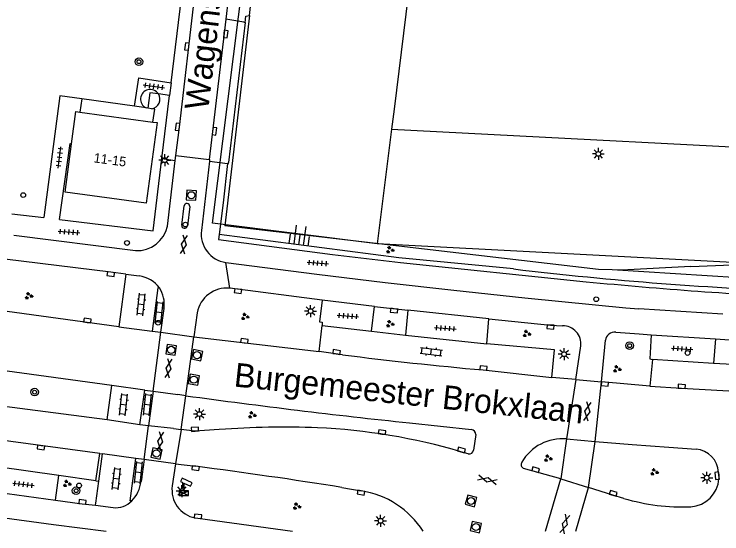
# Model space of a CAD drawing. Extents: x 132998 to 136004, y 396998 to 398512.
# Drawn here: x 134305.8 to 134379.9, y 396999.7 to 397054.2 of the extents above; entities that cross this region are included whole.
import ezdxf

# ---------------------------------------------------------------- set-up
doc = ezdxf.new("R2010")
doc.units = 0
for name, color, linetype in [('gg-afsc-hekwerk', 7, 'Continuous'), ('gg-anno-huisnummerreeks BGT', 7, 'Continuous'), ('gg-anno-openbare ruimte label', 7, 'Continuous'), ('gg-bbg-hoofdgebouw', 7, 'Continuous'), ('gg-bbg-luifel en loopbrug', 7, 'Continuous'), ('gg-bbg-toegangstrap', 7, 'Continuous'), ('gg-knt-BGT kruinlijn', 7, 'Continuous'), ('gg-knt-bovenkant onderkant talud', 7, 'Continuous'), ('gg-knt-verharding', 7, 'Continuous'), ('gg-knt-verharding nz', 7, 'Continuous'), ('gt-bbg-plantopografie pand', 7, 'Continuous'), ('gt-bbg-plantopografie tussenscheiding', 7, 'Continuous'), ('gt-grn-weggrens', 7, 'Continuous'), ('gt-symb-boom', 7, 'Continuous'), ('gt-symb-camera', 7, 'Continuous'), ('gt-symb-gesloten verharding', 7, 'Continuous'), ('gt-symb-groenvak', 7, 'Continuous'), ('gt-symb-kast', 7, 'Continuous'), ('gt-symb-klinker verharding', 7, 'Continuous'), ('gt-symb-kolk', 7, 'Continuous'), ('gt-symb-lichtmast', 7, 'Continuous'), ('gt-symb-rioolschacht', 7, 'Continuous'), ('gt-symb-talud symbool', 7, 'Continuous'), ('gt-symb-tegel verharding', 7, 'Continuous'), ('gt-symb-verkeersbordpaal', 7, 'Continuous'), ('gt-symb-vlaggenmast', 7, 'Continuous')]:
    doc.layers.add(name, color=color, linetype=linetype)

# ---------------------------------------------------------------- blocks, each defined once
blk = doc.blocks.new('gt0-LMAST')
at = {"layer": 'gt-symb-lichtmast'}
for p, q in [((-0.182, 0.173), (-0.447, 0.438)), ((-0.005, 0.246), (-0.005, 0.621)), ((0.172, 0.173), (0.437, 0.438)), ((-0.255, -0.004), (-0.63, -0.004)), ((-0.182, -0.181), (-0.447, -0.446)), ((-0.005, -0.254), (-0.005, -0.629)), ((0.437, -0.446), (0.172, -0.181)), ((0.245, -0.004), (0.62, -0.004))]:
    blk.add_line(p, q, dxfattribs=at)
blk.add_circle((-0.005, -0.004), 0.25, dxfattribs=at)
blk = doc.blocks.new('gt0-KOLK')
at = {"layer": 'gt-symb-kolk'}
blk.add_lwpolyline([(0, 0), (0.375, 0), (0.375, 0.4), (-0.375, 0.4), (-0.375, 0), (0, 0)], dxfattribs=at)
blk = doc.blocks.new('gt0-VPAAL')
at = {"layer": 'gt-symb-verkeersbordpaal'}
blk.add_circle((0, 0), 0.25, dxfattribs=at)
blk = doc.blocks.new('gt0-TEG1')
at = {"layer": 'gt-symb-tegel verharding'}
for p, q in [((-1.125, 0), (1.125, 0)), ((-0.9, -0.25), (-0.9, 0.25)), ((-0.45, -0.25), (-0.45, 0.25)), ((0, -0.25), (0, 0.25)), ((0.45, -0.25), (0.45, 0.25)), ((0.9, -0.25), (0.9, 0.25))]:
    blk.add_line(p, q, dxfattribs=at)
blk = doc.blocks.new('gt0-GRVAK')
at = {"layer": 'gt-symb-groenvak'}
for p, q in [((-0.11, 0.189), (-0.228, 0.24)), ((-0.182, 0.153), (0.088, 0.153)), ((-0.091, 0.211), (-0.156, 0.322)), ((-0.047, 0.214), (-0.047, 0.393)), ((-0.004, 0.211), (0.061, 0.322)), ((0.015, 0.189), (0.133, 0.24)), ((0.262, -0.052), (0.197, 0.059)), ((0.305, -0.049), (0.305, 0.13)), ((0.349, -0.052), (0.414, 0.059)), ((-0.245, -0.228), (-0.363, -0.177)), ((-0.318, -0.264), (-0.047, -0.264)), ((-0.226, -0.206), (-0.291, -0.095)), ((-0.183, -0.203), (-0.183, -0.024)), ((-0.139, -0.206), (-0.074, -0.095)), ((-0.12, -0.228), (-0.002, -0.177)), ((0.243, -0.074), (0.125, -0.023)), ((0.17, -0.11), (0.441, -0.11)), ((0.368, -0.074), (0.486, -0.023))]:
    blk.add_line(p, q, dxfattribs=at)
blk = doc.blocks.new('gt0-TALUD_1')
at = {"layer": 'gt-symb-talud symbool'}
for p, q in [((-1, -1), (-1, 0)), ((-0.5, -2), (-0.5, 0)), ((0, -1), (0, 0)), ((0.5, -2), (0.5, 0)), ((1, -1), (1, 0))]:
    blk.add_line(p, q, dxfattribs=at)
blk = doc.blocks.new('gt0-KL1')
at = {"layer": 'gt-symb-klinker verharding'}
for p, q in [((-1.15, 0.3), (1.15, 0.3)), ((-1, -0.3), (-1, 0.3)), ((-0.5, 0.3), (-0.5, 0.45)), ((0, -0.3), (0, 0.3)), ((0.5, 0.3), (0.5, 0.45)), ((1, -0.3), (1, 0.3)), ((-1.15, -0.3), (1.15, -0.3)), ((-0.5, -0.45), (-0.5, -0.3)), ((0.5, -0.45), (0.5, -0.3))]:
    blk.add_line(p, q, dxfattribs=at)
blk = doc.blocks.new('gt0-BOOM')
at = {"layer": 'gt-symb-boom'}
for radius in [0.4, 0.2]:
    blk.add_circle((0, 0), radius, dxfattribs=at)
blk = doc.blocks.new('gt0-RS')
at = {"layer": 'gt-symb-rioolschacht'}
blk.add_lwpolyline([(-0.5, -0.5), (0.5, -0.5), (0.5, 0.5), (-0.5, 0.5)], close=True, dxfattribs=at)
blk.add_circle((0, 0), 0.375, dxfattribs=at)
blk = doc.blocks.new('gt0-VMAST')
at = {"layer": 'gt-symb-vlaggenmast'}
blk.add_circle((0, 0), 0.25, dxfattribs=at)
blk = doc.blocks.new('gt0-GESVH1')
at = {"layer": 'gt-symb-gesloten verharding'}
for p, q in [((-0.992, -0.261), (0.008, 0.239)), ((0.008, -0.261), (-0.992, 0.239)), ((0.008, 0.239), (1.008, -0.261)), ((1.008, 0.239), (0.008, -0.261))]:
    blk.add_line(p, q, dxfattribs=at)
blk = doc.blocks.new('gt0-KAST')
at = {"layer": 'gt-symb-kast'}
for p, q in [((-0.501, -0.249), (0.501, 0.249)), ((-0.501, 0.249), (0.501, -0.249))]:
    blk.add_line(p, q, dxfattribs=at)
blk.add_lwpolyline([(0.501, 0.249), (-0.501, 0.249), (-0.501, -0.249), (0.501, -0.249)], close=True, dxfattribs=at)
blk = doc.blocks.new('gt0-CAMERA')
at = {"layer": 'gt-symb-camera'}
for points in [[(0.067, 0.484), (0.753, 0.164), (0.916, 0.514), (-0.121, 0.999), (-0.284, 0.648), (-0.067, 0.547)], [(0.067, 0.484), (0.067, 0), (-0.067, 0), (-0.067, 0.547)]]:
    blk.add_lwpolyline(points, dxfattribs=at)

msp = doc.modelspace()

# ---------------------------------------------------------------- linework, layer by layer
at = {"layer": 'gg-afsc-hekwerk'}
for q in [(134331.14, 397060.362), (134327.852, 397031.999)]:
    msp.add_line((134330.445, 397054.052), q, dxfattribs=at)
for points in [[(134368.448, 397027.39), (134367.018, 397027.446), (134327.852, 397031.999)], [(134376.682, 397027.739), (134402.45, 397028.79), (134403.741, 397030.211)], [(134376.682, 397027.739), (134369.43, 397027.351), (134368.448, 397027.39)]]:
    msp.add_lwpolyline(points, dxfattribs=at)
at = {"layer": 'gg-bbg-hoofdgebouw'}
msp.add_line((134312.684, 397043.923), (134320.331, 397042.886), dxfattribs=at)
for points in [[(134311.812, 397040.616), (134312.264, 397043.98), (134312.684, 397043.923)], [(134320.331, 397042.886), (134320.76, 397042.828), (134319.625, 397034.388), (134311.129, 397035.54), (134311.812, 397040.616)]]:
    msp.add_lwpolyline(points, dxfattribs=at)
at = {"layer": 'gg-bbg-luifel en loopbrug'}
for p, q in [((134312.884, 397045.329), (134312.684, 397043.923)), ((134318.406, 397044.543), (134312.884, 397045.329)), ((134319.624, 397044.369), (134318.406, 397044.543)), ((134319.801, 397044.344), (134319.624, 397044.369)), ((134320.196, 397044.288), (134319.801, 397044.344))]:
    msp.add_line(p, q, dxfattribs=at)
msp.add_lwpolyline([(134320.331, 397042.886), (134320.524, 397044.241), (134320.196, 397044.288)], dxfattribs=at)
at = {"layer": 'gg-bbg-toegangstrap'}
for centre, start, end in [((134320.046, 397045.291), 32.287, 245.3855), ((134320.047, 397045.291), 278.45195, 32.30858)]:
    msp.add_arc(centre, 1.014, start, end, dxfattribs=at)
at = {"layer": 'gg-knt-BGT kruinlijn'}
msp.add_lwpolyline([(134358.123, 397027.495), (134346.104, 397028.652), (134327.274, 397031.103)], dxfattribs=at)
msp.add_arc((134402.058, 397396.493), 371.604, 263.21004, 268.01343, dxfattribs=at)
at = {"layer": 'gg-knt-bovenkant onderkant talud'}
msp.add_line((134389.178, 397026.102), (134368.448, 397027.39), dxfattribs=at)
at = {"layer": 'gg-knt-verharding'}
for p, q in [((134322.24, 397047.004), (134323.5, 397057.252)), ((134323.105, 397042.363), (134324.698, 397055.931)), ((134329.861, 397053.345), (134327.964, 397053.653)), ((134329.999, 397053.323), (134328.265, 397038.638)), ((134329.861, 397053.345), (134329.999, 397053.323)), ((134322.24, 397047.004), (134322.075, 397045.663)), ((134322.075, 397045.663), (134320.904, 397045.833)), ((134321.263, 397039.059), (134322.075, 397045.663)), ((134322.726, 397039.393), (134323.105, 397042.363)), ((134321.263, 397039.059), (134322.661, 397038.846)), ((134322.661, 397038.846), (134322.726, 397039.393)), ((134322.726, 397039.393), (134326.236, 397038.956)), ((134321.843, 397031.979), (134322.661, 397038.846)), ((134326.243, 397038.772), (134325.405, 397031.539)), ((134326.243, 397038.772), (134328.134, 397038.544)), ((134323.346, 397032.098), (134323.603, 397034.108)), ((134324.181, 397034.047), (134323.942, 397031.998)), ((134305.536, 397033.274), (134308.906, 397032.868)), ((134305.766, 397031.018), (134318.515, 397029.427)), ((134317.491, 397026.941), (134316.771, 397021.444)), ((134317.491, 397026.941), (134318.895, 397026.757)), ((134338.075, 397024.234), (134328.378, 397025.484)), ((134343.563, 397023.57), (134338.075, 397024.234)), ((134343.242, 397020.972), (134343.563, 397023.57)), ((134343.563, 397023.57), (134347.056, 397023.168)), ((134316.771, 397021.444), (134303.782, 397023.199)), ((134321.143, 397020.854), (134321.496, 397023.364)), ((134324.958, 397022.898), (134324.62, 397020.385)), ((134347.056, 397023.168), (134346.793, 397020.551)), ((134355.539, 397022.274), (134347.056, 397023.168)), ((134380.056, 397022.744), (134371.254, 397023.331)), ((134355.308, 397019.656), (134355.539, 397022.274)), ((134316.771, 397021.444), (134320.254, 397020.974)), ((134337.744, 397018.826), (134338.049, 397021.579)), ((134338.049, 397021.579), (134343.242, 397020.972)), ((134320.254, 397020.974), (134321.143, 397020.854)), ((134343.242, 397020.972), (134346.793, 397020.551)), ((134346.793, 397020.551), (134355.308, 397019.656)), ((134368.821, 397020.868), (134371.287, 397020.687)), ((134371.287, 397020.687), (134372.541, 397020.603)), ((134372.541, 397020.603), (134379.273, 397020.153)), ((134316.017, 397015.272), (134282.11, 397019.915)), ((134324.62, 397020.385), (134337.744, 397018.826)), ((134367.336, 397015.666), (134367.751, 397020.015)), ((134379.273, 397020.153), (134379.083, 397017.589)), ((134379.273, 397020.153), (134383.005, 397019.903)), ((134364.645, 397015.912), (134365.17, 397019.422)), ((134340.201, 397018.5), (134337.744, 397018.826)), ((134372.671, 397017.999), (134372.405, 397015.204)), ((134379.083, 397017.589), (134372.671, 397017.999)), ((134382.866, 397017.358), (134379.083, 397017.589)), ((134354.943, 397016.905), (134362.137, 397016.133)), ((134364.645, 397015.912), (134362.137, 397016.133)), ((134315.532, 397011.69), (134316.017, 397015.272)), ((134319.466, 397014.806), (134316.017, 397015.272)), ((134364.645, 397015.912), (134367.336, 397015.666)), ((134372.405, 397015.204), (134367.336, 397015.666)), ((134318.95, 397011.154), (134319.466, 397014.806)), ((134319.466, 397014.806), (134320.346, 397014.678)), ((134320.346, 397014.678), (134319.856, 397011.038)), ((134323.297, 397010.681), (134323.787, 397014.208)), ((134318.95, 397011.154), (134315.532, 397011.69)), ((134319.856, 397011.038), (134318.95, 397011.154)), ((134347.229, 397011.359), (134353.719, 397010.672)), ((134354.149, 397010.139), (134353.929, 397008.519)), ((134363.674, 397009.673), (134363.066, 397005.511)), ((134365.963, 397004.603), (134366.685, 397009.408)), ((134314.362, 397005.296), (134314.76, 397008.144)), ((134314.659, 397005.254), (134315.053, 397008.104)), ((134314.76, 397008.144), (134315.053, 397008.104)), ((134318.536, 397007.642), (134315.053, 397008.104)), ((134353.371, 397008.112), (134352.604, 397008.33)), ((134319.405, 397007.522), (134318.536, 397007.642)), ((134319.405, 397007.522), (134319.084, 397005.208)), ((134310.466, 397005.844), (134303.677, 397006.79)), ((134322.713, 397007.061), (134322.357, 397004.77)), ((134322.713, 397007.061), (134324.829, 397006.811)), ((134363.066, 397005.511), (134359.166, 397006.596)), ((134310.134, 397003.259), (134310.466, 397005.844)), ((134314.362, 397005.296), (134310.466, 397005.844)), ((134314.34, 397002.943), (134314.659, 397005.254)), ((134314.362, 397005.296), (134314.659, 397005.254)), ((134303.285, 397004.189), (134310.134, 397003.259)), ((134340.108, 397004.605), (134342.158, 397004.243)), ((134314.299, 397002.743), (134314.34, 397002.943)), ((134314.299, 397002.743), (134316.162, 397002.477)), ((134324.765, 397001.402), (134325.047, 397001.363)), ((134325.047, 397001.363), (134334.953, 397000))]:
    msp.add_line(p, q, dxfattribs=at)
for points in [[(134332.638, 397093.347), (134329.42, 397066.29), (134327.964, 397053.653)], [(134329.999, 397053.323), (134330.078, 397053.988), (134330.445, 397054.052)], [(134318.406, 397044.543), (134318.838, 397047.513), (134322.24, 397047.004)], [(134320.904, 397045.833), (134320.019, 397045.961), (134319.801, 397044.344)], [(134312.884, 397045.329), (134310.576, 397045.623), (134308.906, 397032.868)], [(134310.528, 397032.672), (134311.65, 397040.63), (134311.812, 397040.616)], [(134310.528, 397032.672), (134320.349, 397031.488), (134321.263, 397039.059)], [(134326.236, 397038.956), (134326.265, 397038.952), (134326.243, 397038.772)], [(134328.134, 397038.544), (134327.683, 397034.439), (134327.274, 397031.103)], [(134328.134, 397038.544), (134328.252, 397038.53), (134328.265, 397038.638)], [(134327.274, 397031.103), (134327.21, 397030.585), (134339.138, 397029.015), (134346.269, 397028.152), (134365.731, 397026.157)], [(134317.491, 397026.941), (134315.937, 397027.155), (134304.824, 397028.523)], [(134327.975, 397028.167), (134337.501, 397026.938), (134344.682, 397026.064), (134351.876, 397025.258), (134359.29, 397024.474), (134366.712, 397023.745)], [(134321.014, 397025.509), (134320.858, 397025.498), (134320.254, 397020.974)], [(134338.075, 397024.234), (134337.784, 397021.944), (134338.071, 397021.917), (134338.049, 397021.579)], [(134366.712, 397023.745), (134369.893, 397023.426), (134371.254, 397023.331)], [(134314.76, 397008.144), (134273.044, 397013.771), (134270.68, 397014.121), (134234.432, 397019.04), (134216.193, 397021.497), (134208.032, 397022.627)], [(134355.539, 397022.274), (134362.002, 397021.616), (134363.248, 397021.537)], [(134372.541, 397020.603), (134372.39, 397018.067), (134372.671, 397017.999)], [(134362.137, 397016.133), (134362.422, 397019.009), (134355.308, 397019.656)], [(134315.532, 397011.69), (134288.861, 397015.155), (134281.583, 397016.148)], [(134203.352, 397015.22), (134309.92, 397000.707), (134315.419, 397000)], [(134372.405, 397015.204), (134375.73, 397014.985), (134391.177, 397014.122), (134396.921, 397013.827), (134406.615, 397013.536), (134414.735, 397013.328), (134422.071, 397013.197), (134430.408, 397013.177), (134437.539, 397013.246), (134445.763, 397013.353), (134452.968, 397013.566), (134460.539, 397013.817), (134467.219, 397014.072)], [(134327.285, 397010.665), (134324.73, 397010.495), (134323.297, 397010.681)], [(134366.685, 397009.408), (134370.54, 397009.091), (134374.394, 397008.8), (134377.238, 397008.61)], [(134318.116, 397003.185), (134317.942, 397003.2), (134318.536, 397007.642)], [(134379.605, 397006.169), (134379.643, 397005.847), (134379.641, 397005.505)], [(134369.682, 397003.441), (134368.51, 397003.788), (134365.963, 397004.603)], [(134310.134, 397003.259), (134312.929, 397002.88), (134314.299, 397002.743)]]:
    msp.add_lwpolyline(points, dxfattribs=at)
for centre, radius, start, end in [((134323.89, 397034.061), 0.291, 357.31415, 170.63688), ((134318.719, 397032.607), 3.186, 266.32614, 348.63779), ((134323.645, 397032.053), 0.302, 171.35177, 349.59889), ((134328.428, 397031.177), 3.044, 173.17539, 261.45093), ((134318.491, 397023.648), 3.135, 36.41315, 82.59433), ((134412.509, 397507.934), 484.043, 264.4543, 267.23729), ((134318.41, 397023.797), 3.116, 352.00754, 33.32145), ((134328.117, 397022.275), 3.22, 85.35214, 168.83665), ((134363.265, 397019.621), 1.916, 354.02785, 90.49795), ((134368.722, 397019.895), 0.978, 84.16983, 172.95361), ((134392.521, 397433.152), 417.94, 262.8085, 264.84139), ((134425.899, 397756.538), 749.32, 262.167735, 263.973461), ((134334.025, 396917.985), 92.925, 87.81145, 94.15965), ((134334.969, 396949.035), 61.862, 73.43696, 87.58648), ((134353.585, 397010.124), 0.564, 1.50198, 76.28802), ((134363.219, 397004.803), 4.892, 84.66266, 150.18096), ((134376.991, 397006.002), 2.62, 3.65692, 84.57954), ((134353.439, 397008.605), 0.497, 262.13204, 350.08129), ((134359.366, 397007.004), 0.454, 149.40105, 243.88223), ((134251.448, 396444.549), 567.03, 81.00438, 82.56431), ((134315.586, 397005.639), 3.525, 315.87979, 352.97824), ((134376.444, 397005.759), 3.207, 274.37421, 355.45084), ((134325.316, 397004.341), 2.99, 171.74544, 259.38139), ((134340.697, 396994.945), 9.412, 32.48351, 81.068), ((134375.905, 397024.68), 22.132, 253.66961, 272.03004), ((134316.402, 397004.865), 2.4, 264.25786, 315.57646)]:
    msp.add_arc(centre, radius, start, end, dxfattribs=at)
at = {"layer": 'gg-knt-verharding nz'}
for p, q in [((134327.964, 397053.653), (134326.236, 397038.956)), ((134320.346, 397014.678), (134321.143, 397020.854)), ((134321.143, 397020.854), (134324.62, 397020.385)), ((134323.787, 397014.208), (134324.62, 397020.385)), ((134364.645, 397015.912), (134363.674, 397009.673)), ((134366.685, 397009.408), (134367.336, 397015.666)), ((134320.346, 397014.678), (134322.956, 397014.322)), ((134323.787, 397014.208), (134322.956, 397014.322)), ((134319.405, 397007.522), (134319.856, 397011.038)), ((134322.475, 397010.788), (134319.856, 397011.038)), ((134322.475, 397010.788), (134323.297, 397010.681)), ((134323.297, 397010.681), (134322.713, 397007.061)), ((134363.674, 397009.673), (134366.685, 397009.408)), ((134322.713, 397007.061), (134319.405, 397007.522)), ((134361.474, 397000), (134363.066, 397005.511)), ((134363.066, 397005.511), (134365.963, 397004.603)), ((134364.646, 397000), (134365.963, 397004.603))]:
    msp.add_line(p, q, dxfattribs=at)
at = {"layer": 'gt-bbg-plantopografie pand'}
msp.add_line((134390.531, 397027.688), (134343.836, 397030.111), dxfattribs=at)
for points in [[(134343.836, 397030.111), (134326.582, 397032.282), (134329.864, 397058.376), (134347.089, 397056.209), (134345.613, 397044.23), (134345.317, 397042.133)], [(134345.317, 397042.133), (134444.874, 397036.968), (134446.086, 397036.906)]]:
    msp.add_lwpolyline(points, dxfattribs=at)
at = {"layer": 'gt-bbg-plantopografie tussenscheiding'}
msp.add_line((134345.317, 397042.133), (134343.836, 397030.111), dxfattribs=at)
at = {"layer": 'gt-grn-weggrens'}
msp.add_line((134328.378, 397025.484), (134327.975, 397028.167), dxfattribs=at)

# ---------------------------------------------------------------- block references
at = {"layer": 'gt-symb-boom'}
for p in [(134318.867, 397049.213), (134370.284, 397019.46), (134307.935, 397014.586), (134312.283, 397004.252)]:
    msp.add_blockref('gt0-BOOM', p, dxfattribs=at)
at = {"layer": 'gt-symb-camera'}
msp.add_blockref('gt0-CAMERA', (134323.517, 397004.562), dxfattribs=at)
at = {"layer": 'gt-symb-gesloten verharding'}
for p, rotation in [((134323.556, 397030.049), 82.35613021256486), ((134321.949, 397017.064), 82.35613021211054), ((134365.838, 397012.559), 81.1405706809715), ((134321.101, 397009.428), -97.29556014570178), ((134355.376, 397005.414), -13.8834180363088), ((134363.48, 397000.758), 73.92082762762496)]:
    msp.add_blockref('gt0-GESVH1', p, dxfattribs=dict(at, rotation=rotation))
at = {"layer": 'gt-symb-groenvak'}
for p in [(134345.153, 397029.486), (134307.314, 397024.674), (134329.972, 397022.5), (134345.153, 397021.732), (134359.482, 397020.708), (134368.946, 397017.006), (134330.702, 397012.191), (134361.726, 397007.639), (134372.857, 397006.206), (134311.323, 397004.986), (134335.397, 397002.61)]:
    msp.add_blockref('gt0-GRVAK', p, dxfattribs=at)
at = {"layer": 'gt-symb-kast'}
msp.add_blockref('gt0-KAST', (134323.566, 397004.006), dxfattribs=at)
at = {"layer": 'gt-symb-klinker verharding'}
for p, rotation in [((134319.095, 397023.771), 83.79902900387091), ((134320.991, 397022.921), 83.7990290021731), ((134349.492, 397018.823), -6.485660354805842), ((134317.253, 397013.266), 83.79902900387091), ((134319.753, 397013.266), 83.79902900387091), ((134318.832, 397006.152), 83.79902900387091), ((134316.498, 397005.506), 83.79902900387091)]:
    msp.add_blockref('gt0-KL1', p, dxfattribs=dict(at, rotation=rotation))
at = {"layer": 'gt-symb-kolk'}
for p, rotation in [((134327.763, 397052.132), -97.53025334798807), ((134324.094, 397050.779), 83.28012011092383), ((134323.105, 397042.363), 83.28012011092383), ((134326.582, 397041.949), -96.71987988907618), ((134315.937, 397027.155), 172.16432821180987), ((134329.273, 397025.375), 172.6117338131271), ((134345.624, 397023.325), 173.22132870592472), ((134313.438, 397021.894), -7.697564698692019), ((134362.002, 397021.616), 176.37433564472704), ((134329.891, 397019.759), -6.7786712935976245), ((134339.537, 397018.584), -9.533961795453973), ((134354.943, 397016.905), -5.512252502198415), ((134367.699, 397015.63), 174.60853660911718), ((134375.73, 397014.985), -3.7835902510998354), ((134324.748, 397010.493), 3.884392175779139), ((134344.314, 397010.187), -8.680850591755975), ((134308.625, 397008.971), 172.242574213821), ((134352.604, 397008.33), -15.843082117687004), ((134324.829, 397006.811), 173.10945167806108), ((134360.384, 397006.256), -15.551724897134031), ((134379.643, 397005.847), 96.71987988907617), ((134342.158, 397004.243), 170.67893928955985), ((134368.51, 397003.788), -16.49622422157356), ((134312.929, 397002.88), -5.714607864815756), ((134325.04, 397001.364), -4.8152437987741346)]:
    msp.add_blockref('gt0-KOLK', p, dxfattribs=dict(at, rotation=rotation))
at = {"layer": 'gt-symb-lichtmast'}
for p in [(134367.007, 397039.55), (134321.571, 397038.895), (134336.851, 397023.083), (134363.422, 397018.557), (134325.212, 397012.29), (134378.369, 397005.619), (134323.382, 397004.218), (134344.191, 397001.1)]:
    msp.add_blockref('gt0-LMAST', p, dxfattribs=at)
at = {"layer": 'gt-symb-rioolschacht'}
for p, rotation in [((134324.355, 397035.216), -3.6256643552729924), ((134322.244, 397019.01), 81.60242742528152), ((134324.958, 397018.459), 77.22875743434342), ((134324.62, 397015.894), -100.60205829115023), ((134320.701, 397008.158), 78.7574742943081), ((134353.662, 397003.177), 164.68454880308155), ((134354.173, 397000.447), 167.52092819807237)]:
    msp.add_blockref('gt0-RS', p, dxfattribs=dict(at, rotation=rotation))
at = {"layer": 'gt-symb-talud symbool', "xscale": 0.9992977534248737, "yscale": 0.9992977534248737, "rotation": 172.17802369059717}
msp.add_blockref('gt0-TALUD_1', (134335.574, 397030.029), dxfattribs=at)
at = {"layer": 'gt-symb-tegel verharding'}
for p, rotation in [((134320.437, 397046.634), -7.870920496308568), ((134310.543, 397039.183), 83.2801201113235), ((134311.539, 397031.361), -3.955037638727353), ((134337.607, 397028.111), -3.955037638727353), ((134340.766, 397022.563), -3.955037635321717), ((134350.97, 397021.277), -3.955037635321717), ((134375.782, 397019.124), -3.955037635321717), ((134306.765, 397004.92), -6.94741065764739)]:
    msp.add_blockref('gt0-TEG1', p, dxfattribs=dict(at, rotation=rotation))
at = {"layer": 'gt-symb-verkeersbordpaal'}
for p in [(134323.729, 397032.142), (134317.613, 397030.218), (134366.781, 397024.323), (134320.876, 397021.851), (134376.349, 397018.69), (134312.593, 397004.799)]:
    msp.add_blockref('gt0-VPAAL', p, dxfattribs=at)
at = {"layer": 'gt-symb-vlaggenmast'}
msp.add_blockref('gt0-VMAST', (134306.741, 397035.231), dxfattribs=at)

# ---------------------------------------------------------------- texts
at = {"layer": 'gg-anno-huisnummerreeks BGT'}
msp.add_text('11-15', height=1, rotation=352.3, dxfattribs=at).set_placement((134314.077, 397038.672))
at = {"layer": 'gg-anno-openbare ruimte label'}
for s, rotation, p in [('Wagenstraat', 83.2, (134326.123, 397044.054)), ('Burgemeester Brokxlaan', 353.9, (134328.752, 397015.185))]:
    msp.add_text(s, height=2.5, rotation=rotation, dxfattribs=at).set_placement(p)

doc.saveas('drawing.dxf')
